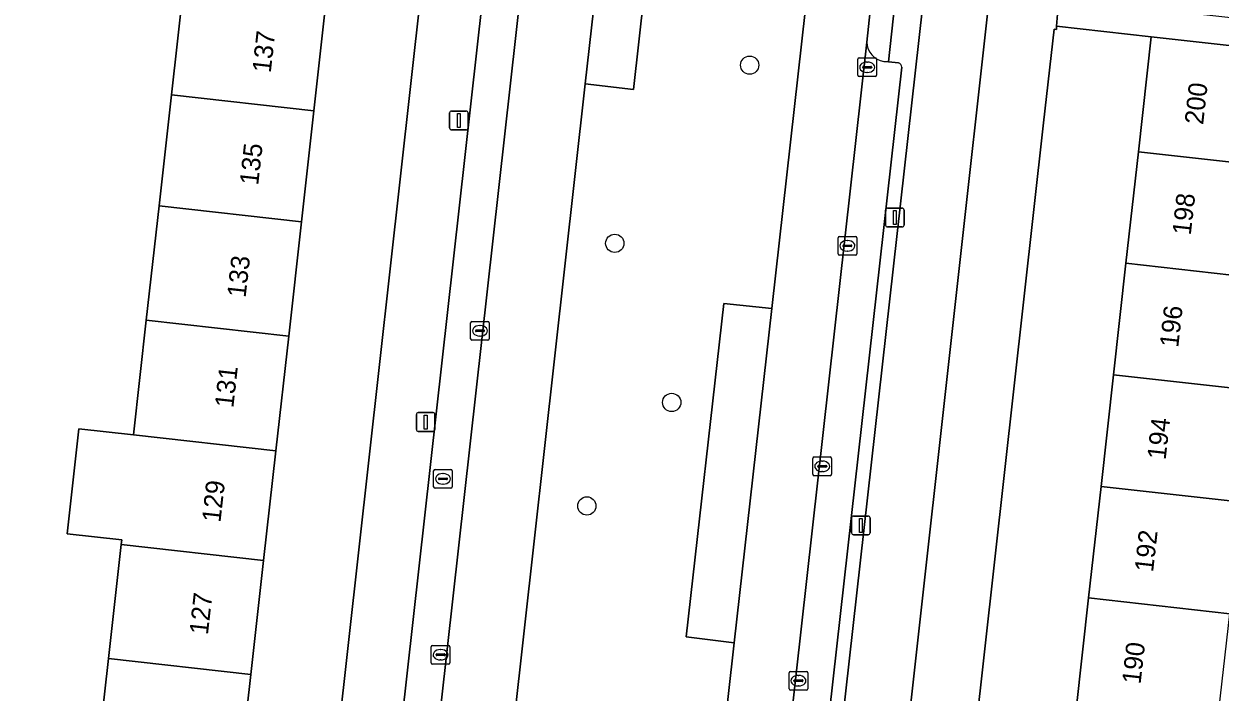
# Model space of a CAD drawing. Extents: x 161928 to 163071, y 386474 to 387428.
# Drawn here: x 162309.1 to 162373.1, y 387320.1 to 387355.8 of the extents above; entities that cross this region are included whole.
import ezdxf

# ---------------------------------------------------------------- set-up
doc = ezdxf.new("R2010")
doc.units = 0
for name, color, linetype in [('IMGEO_Berm_groen', 7, 'Continuous'), ('IMGEO_Boom', 7, 'Continuous'), ('IMGEO_Erf', 7, 'Continuous'), ('IMGEO_Fietspad_gesloten', 7, 'Continuous'), ('IMGEO_Kolk', 7, 'Continuous'), ('IMGEO_Lichtmast', 7, 'Continuous'), ('IMGEO_Pand', 7, 'Continuous'), ('IMGEO_Pand_nummerreeks', 7, 'Continuous'), ('IMGEO_Parkeervlak_open', 7, 'Continuous'), ('IMGEO_Rijbaan_lokaal_open', 7, 'Continuous'), ('IMGEO_Rioolput', 7, 'Continuous'), ('IMGEO_Verkeerseiland_open', 7, 'Continuous'), ('IMGEO_Voetpad_open', 7, 'Continuous')]:
    doc.layers.add(name, color=color, linetype=linetype)

msp = doc.modelspace()

# ---------------------------------------------------------------- linework, layer by layer
at = {"layer": 'IMGEO_Berm_groen'}
for points in [[(162341.836, 387373.727), (162341.193, 387370.388), (162343.765, 387370.117), (162341.755, 387352.263), (162339.181, 387352.564), (162334.275, 387308.62), (162336.82, 387308.337), (162334.839, 387290.582), (162332.282, 387290.843), (162331.351, 387282.605), (162331.086, 387280.278), (162342.27, 387279.069), (162342.531, 387281.409), (162347.146, 387322.68), (162344.579, 387323), (162346.593, 387340.826)], [(162346.593, 387340.826), (162349.154, 387340.555), (162351.159, 387358.354)]]:
    msp.add_lwpolyline(points, dxfattribs=at)
at = {"layer": 'IMGEO_Boom'}
for centre in [(162347.973, 387353.569), (162340.758, 387344.044), (162343.805, 387335.539), (162339.264, 387330.005)]:
    msp.add_circle(centre, 0.489, dxfattribs=at)
at = {"layer": 'IMGEO_Erf'}
for points in [[(162316.373, 387346.05), (162317.036, 387351.978), (162317.682, 387357.746), (162318.371, 387363.898), (162319.055, 387370.014), (162313.945, 387370.587), (162314.616, 387376.578), (162319.726, 387376.006), (162327.348, 387375.153), (162326.677, 387369.16), (162325.993, 387363.044), (162325.304, 387356.892), (162324.658, 387351.124), (162323.995, 387345.196), (162323.311, 387339.086), (162322.624, 387332.951), (162321.967, 387327.082), (162321.286, 387321), (162320.61, 387314.96), (162319.954, 387309.102), (162319.303, 387303.286), (162324.281, 387302.729), (162332.617, 387377.38)], [(162374.733, 387293.742), (162370.303, 387294.239), (162367.718, 387294.529), (162362.749, 387295.085), (162363.438, 387301.236), (162364.105, 387307.199), (162364.773, 387313.162), (162365.44, 387319.125), (162366.108, 387325.088), (162366.775, 387331.05), (162367.442, 387337.013), (162368.11, 387342.976), (162368.777, 387348.939), (162369.466, 387355.09), (162364.401, 387355.657), (162364.388, 387355.47), (162364.265, 387355.501), (162363.697, 387350.491), (162357.394, 387294.088), (162386.416, 387290.929)], [(162299.466, 387305.528), (162311.684, 387304.16), (162312.332, 387309.955), (162312.988, 387315.814), (162313.664, 387321.854), (162314.345, 387327.936), (162314.373, 387328.187), (162311.454, 387328.514), (162312.084, 387334.132), (162315.002, 387333.805), (162315.689, 387339.94), (162316.373, 387346.05)]]:
    msp.add_lwpolyline(points, dxfattribs=at)
at = {"layer": 'IMGEO_Fietspad_gesloten'}
for points in [[(162315.626, 386950.841), (162317.167, 386964.756), (162318.47, 386976.523), (162334.734, 387123.4), (162337.473, 387147.951), (162350.137, 387261.458), (162363.238, 387379.093), (162354.795, 387376.661)], [(162358.923, 387372.829), (162357.435, 387358.557), (162347.6, 387270.903)]]:
    msp.add_lwpolyline(points, dxfattribs=at)
at = {"layer": 'IMGEO_Kolk'}
for p, q in [((162353.763, 387353.031), (162353.763, 387353.883)), ((162353.838, 387353.957), (162354.69, 387353.957)), ((162354.251, 387353.737), (162354.276, 387353.737)), ((162354.764, 387353.883), (162354.764, 387353.031)), ((162354.69, 387352.957), (162353.838, 387352.957)), ((162354.022, 387353.451), (162354.022, 387353.463)), ((162354.46, 387353.414), (162354.062, 387353.414)), ((162354.065, 387353.5), (162354.463, 387353.5)), ((162354.274, 387353.177), (162354.249, 387353.177)), ((162354.506, 387353.463), (162354.506, 387353.451)), ((162352.705, 387343.484), (162352.705, 387344.336)), ((162352.78, 387344.41), (162353.632, 387344.41)), ((162352.964, 387343.904), (162352.964, 387343.916)), ((162353.007, 387343.953), (162353.405, 387343.953)), ((162353.193, 387344.19), (162353.218, 387344.19)), ((162353.448, 387343.916), (162353.448, 387343.904)), ((162353.706, 387344.336), (162353.706, 387343.484)), ((162353.632, 387343.41), (162352.78, 387343.41)), ((162353.402, 387343.867), (162353.004, 387343.867)), ((162353.216, 387343.63), (162353.191, 387343.63)), ((162333.042, 387338.943), (162333.042, 387339.795)), ((162333.117, 387339.869), (162333.969, 387339.869)), ((162333.53, 387339.649), (162333.555, 387339.649)), ((162334.043, 387339.795), (162334.043, 387338.943)), ((162333.969, 387338.869), (162333.117, 387338.869)), ((162333.301, 387339.363), (162333.301, 387339.375)), ((162333.739, 387339.326), (162333.341, 387339.326)), ((162333.344, 387339.412), (162333.742, 387339.412)), ((162333.553, 387339.089), (162333.528, 387339.089)), ((162333.785, 387339.375), (162333.785, 387339.363)), ((162351.357, 387331.696), (162351.357, 387332.548)), ((162351.432, 387332.622), (162352.284, 387332.622)), ((162351.845, 387332.402), (162351.87, 387332.402)), ((162352.358, 387332.548), (162352.358, 387331.696)), ((162351.616, 387332.116), (162351.616, 387332.128)), ((162352.054, 387332.079), (162351.656, 387332.079)), ((162351.659, 387332.165), (162352.057, 387332.165)), ((162351.868, 387331.842), (162351.843, 387331.842)), ((162352.1, 387332.128), (162352.1, 387332.116)), ((162352.284, 387331.622), (162351.432, 387331.622)), ((162330.936, 387321.625), (162330.936, 387322.477)), ((162331.011, 387322.551), (162331.863, 387322.551)), ((162331.424, 387322.331), (162331.449, 387322.331)), ((162331.937, 387322.477), (162331.937, 387321.625)), ((162331.863, 387321.551), (162331.011, 387321.551)), ((162331.195, 387322.045), (162331.195, 387322.057)), ((162331.633, 387322.008), (162331.235, 387322.008)), ((162331.238, 387322.094), (162331.636, 387322.094)), ((162331.447, 387321.771), (162331.422, 387321.771)), ((162331.679, 387322.057), (162331.679, 387322.045)), ((162350.085, 387320.237), (162350.085, 387321.089)), ((162350.16, 387321.163), (162351.012, 387321.163)), ((162350.573, 387320.943), (162350.598, 387320.943)), ((162351.086, 387321.089), (162351.086, 387320.237)), ((162350.344, 387320.657), (162350.344, 387320.669)), ((162350.782, 387320.62), (162350.384, 387320.62)), ((162350.387, 387320.706), (162350.785, 387320.706)), ((162350.596, 387320.383), (162350.571, 387320.383)), ((162350.828, 387320.669), (162350.828, 387320.657)), ((162351.012, 387320.163), (162350.16, 387320.163))]:
    msp.add_line(p, q, dxfattribs=at)
for points in [[(162353.763, 387353.031), (162353.763, 387353.883)], [(162353.838, 387353.957), (162354.69, 387353.957)], [(162354.764, 387353.883), (162354.764, 387353.031)], [(162354.69, 387352.957), (162353.838, 387352.957)], [(162352.705, 387343.484), (162352.705, 387344.336)], [(162352.78, 387344.41), (162353.632, 387344.41)], [(162353.706, 387344.336), (162353.706, 387343.484)], [(162353.632, 387343.41), (162352.78, 387343.41)], [(162333.042, 387338.943), (162333.042, 387339.795)], [(162333.117, 387339.869), (162333.969, 387339.869)], [(162334.043, 387339.795), (162334.043, 387338.943)], [(162333.969, 387338.869), (162333.117, 387338.869)], [(162351.357, 387331.696), (162351.357, 387332.548)], [(162351.432, 387332.622), (162352.284, 387332.622)], [(162352.358, 387332.548), (162352.358, 387331.696)], [(162352.284, 387331.622), (162351.432, 387331.622)], [(162330.936, 387321.625), (162330.936, 387322.477)], [(162331.011, 387322.551), (162331.863, 387322.551)], [(162331.937, 387322.477), (162331.937, 387321.625)], [(162331.863, 387321.551), (162331.011, 387321.551)], [(162350.085, 387320.237), (162350.085, 387321.089)], [(162350.16, 387321.163), (162351.012, 387321.163)], [(162351.086, 387321.089), (162351.086, 387320.237)], [(162351.012, 387320.163), (162350.16, 387320.163)]]:
    msp.add_lwpolyline(points, dxfattribs=at)
for centre, radius, start, end in [((162353.84, 387353.881), 0.0765, 91.55205, 178.44795), ((162353.84, 387353.881), 0.0765, 91.55205, 178.44795), ((162354.688, 387353.881), 0.0765, 1.55205, 88.44795), ((162354.688, 387353.881), 0.0765, 1.55205, 88.44795), ((162353.84, 387353.033), 0.0765, 181.55205, 268.44795), ((162353.84, 387353.033), 0.0765, 181.55205, 268.44795), ((162354.062, 387353.46), 0.0403, 85.87752, 175.75265), ((162354.059, 387353.45), 0.0366, 178.93798, 274.71019), ((162354.463, 387353.457), 0.043, 264.86636, 352.45326), ((162354.467, 387353.462), 0.0386, 1.73085, 96.63898), ((162354.688, 387353.033), 0.0765, 271.55205, 358.44795), ((162354.688, 387353.033), 0.0765, 271.55205, 358.44795), ((162352.782, 387344.334), 0.0765, 91.55205, 178.44795), ((162352.782, 387344.334), 0.0765, 91.55205, 178.44795), ((162353.004, 387343.913), 0.0403, 85.87752, 175.75265), ((162353.001, 387343.903), 0.0366, 178.93798, 274.71019), ((162353.405, 387343.91), 0.043, 264.86636, 352.45326), ((162353.409, 387343.915), 0.0386, 1.73085, 96.63898), ((162353.63, 387344.334), 0.0765, 1.55205, 88.44795), ((162353.63, 387344.334), 0.0765, 1.55205, 88.44795), ((162352.782, 387343.486), 0.0765, 181.55205, 268.44795), ((162352.782, 387343.486), 0.0765, 181.55205, 268.44795), ((162353.63, 387343.486), 0.0765, 271.55205, 358.44795), ((162353.63, 387343.486), 0.0765, 271.55205, 358.44795), ((162333.119, 387339.793), 0.0765, 91.55205, 178.44795), ((162333.119, 387339.793), 0.0765, 91.55205, 178.44795), ((162333.967, 387339.793), 0.0765, 1.55205, 88.44795), ((162333.967, 387339.793), 0.0765, 1.55205, 88.44795), ((162333.119, 387338.945), 0.0765, 181.55205, 268.44795), ((162333.119, 387338.945), 0.0765, 181.55205, 268.44795), ((162333.341, 387339.372), 0.0403, 85.87752, 175.75265), ((162333.338, 387339.362), 0.0366, 178.93798, 274.71019), ((162333.742, 387339.369), 0.043, 264.86636, 352.45326), ((162333.746, 387339.374), 0.0386, 1.73085, 96.63898), ((162333.967, 387338.945), 0.0765, 271.55205, 358.44795), ((162333.967, 387338.945), 0.0765, 271.55205, 358.44795), ((162351.434, 387332.546), 0.0765, 91.55205, 178.44795), ((162351.434, 387332.546), 0.0765, 91.55205, 178.44795), ((162352.282, 387332.546), 0.0765, 1.55205, 88.44795), ((162352.282, 387332.546), 0.0765, 1.55205, 88.44795), ((162351.656, 387332.125), 0.0403, 85.87752, 175.75265), ((162351.653, 387332.115), 0.0366, 178.93798, 274.71019), ((162352.057, 387332.122), 0.043, 264.86636, 352.45326), ((162352.061, 387332.127), 0.0386, 1.73085, 96.63898), ((162351.434, 387331.698), 0.0765, 181.55205, 268.44795), ((162351.434, 387331.698), 0.0765, 181.55205, 268.44795), ((162352.282, 387331.698), 0.0765, 271.55205, 358.44795), ((162352.282, 387331.698), 0.0765, 271.55205, 358.44795), ((162331.013, 387322.475), 0.0765, 91.55205, 178.44795), ((162331.013, 387322.475), 0.0765, 91.55205, 178.44795), ((162331.861, 387322.475), 0.0765, 1.55205, 88.44795), ((162331.861, 387322.475), 0.0765, 1.55205, 88.44795), ((162331.013, 387321.627), 0.0765, 181.55205, 268.44795), ((162331.013, 387321.627), 0.0765, 181.55205, 268.44795), ((162331.235, 387322.054), 0.0403, 85.87752, 175.75265), ((162331.232, 387322.044), 0.0366, 178.93798, 274.71019), ((162331.636, 387322.051), 0.043, 264.86636, 352.45326), ((162331.64, 387322.056), 0.0386, 1.73085, 96.63898), ((162331.861, 387321.627), 0.0765, 271.55205, 358.44795), ((162331.861, 387321.627), 0.0765, 271.55205, 358.44795), ((162350.162, 387321.087), 0.0765, 91.55205, 178.44795), ((162350.162, 387321.087), 0.0765, 91.55205, 178.44795), ((162351.01, 387321.087), 0.0765, 1.55205, 88.44795), ((162351.01, 387321.087), 0.0765, 1.55205, 88.44795), ((162350.162, 387320.239), 0.0765, 181.55205, 268.44795), ((162350.162, 387320.239), 0.0765, 181.55205, 268.44795), ((162350.384, 387320.666), 0.0403, 85.87752, 175.75265), ((162350.381, 387320.656), 0.0366, 178.93798, 274.71019), ((162350.785, 387320.663), 0.043, 264.86636, 352.45326), ((162350.789, 387320.668), 0.0386, 1.73085, 96.63898), ((162351.01, 387320.239), 0.0765, 271.55205, 358.44795), ((162351.01, 387320.239), 0.0765, 271.55205, 358.44795)]:
    msp.add_arc(centre, radius, start, end, dxfattribs=at)
for centre, major_axis, ratio, start_param, end_param in [((162354.25, 387353.457), (-0.387, 0.002), 0.722429, 4.712389, 7.853982), ((162354.275, 387353.457), (-0.39, 0.002), 0.717154, 1.570796, 4.712389), ((162353.192, 387343.91), (-0.387, 0.002), 0.722429, 4.712389, 7.853982), ((162353.217, 387343.91), (-0.39, 0.002), 0.717154, 1.570796, 4.712389), ((162333.529, 387339.369), (-0.387, 0.002), 0.722429, 4.712389, 7.853982), ((162333.554, 387339.369), (-0.39, 0.002), 0.717154, 1.570796, 4.712389), ((162351.844, 387332.122), (-0.387, 0.002), 0.722429, 4.712389, 7.853982), ((162351.869, 387332.122), (-0.39, 0.002), 0.717154, 1.570796, 4.712389), ((162331.423, 387322.051), (-0.387, 0.002), 0.722429, 4.712389, 7.853982), ((162331.448, 387322.051), (-0.39, 0.002), 0.717154, 1.570796, 4.712389), ((162350.572, 387320.663), (-0.387, 0.002), 0.722429, 4.712389, 7.853982), ((162350.597, 387320.663), (-0.39, 0.002), 0.717154, 1.570796, 4.712389)]:
    msp.add_ellipse(centre, major_axis=major_axis, ratio=ratio, start_param=start_param, end_param=end_param, dxfattribs=at)
at = {"layer": 'IMGEO_Lichtmast'}
for p, q in [((162331.918, 387350.212), (162331.918, 387351.012)), ((162331.918, 387351.012), (162331.918, 387350.212)), ((162332.018, 387351.112), (162332.808, 387351.112)), ((162332.808, 387351.112), (162332.018, 387351.112)), ((162332.908, 387351.012), (162332.908, 387350.212)), ((162332.908, 387350.212), (162332.908, 387351.012)), ((162332.808, 387350.112), (162332.018, 387350.112)), ((162332.018, 387350.112), (162332.808, 387350.112)), ((162355.249, 387345.023), (162355.249, 387345.823)), ((162355.249, 387345.823), (162355.249, 387345.023)), ((162355.349, 387345.923), (162356.139, 387345.923)), ((162356.139, 387345.923), (162355.349, 387345.923)), ((162356.239, 387345.823), (162356.239, 387345.023)), ((162356.239, 387345.023), (162356.239, 387345.823)), ((162356.139, 387344.923), (162355.349, 387344.923)), ((162355.349, 387344.923), (162356.139, 387344.923)), ((162330.245, 387334.992), (162331.035, 387334.992)), ((162331.035, 387334.992), (162330.245, 387334.992)), ((162330.145, 387334.092), (162330.145, 387334.892)), ((162330.145, 387334.892), (162330.145, 387334.092)), ((162331.135, 387334.892), (162331.135, 387334.092)), ((162331.135, 387334.092), (162331.135, 387334.892)), ((162331.035, 387333.992), (162330.245, 387333.992)), ((162330.245, 387333.992), (162331.035, 387333.992)), ((162353.427, 387328.564), (162353.427, 387329.364)), ((162353.427, 387329.364), (162353.427, 387328.564)), ((162353.527, 387329.464), (162354.317, 387329.464)), ((162354.317, 387329.464), (162353.527, 387329.464)), ((162354.417, 387329.364), (162354.417, 387328.564)), ((162354.417, 387328.564), (162354.417, 387329.364)), ((162354.317, 387328.464), (162353.527, 387328.464)), ((162353.527, 387328.464), (162354.317, 387328.464))]:
    msp.add_line(p, q, dxfattribs=at)
for points in [[(162332.338, 387350.987), (162332.488, 387350.987), (162332.488, 387350.237), (162332.338, 387350.237), (162332.338, 387350.987)], [(162355.669, 387345.798), (162355.819, 387345.798), (162355.819, 387345.048), (162355.669, 387345.048), (162355.669, 387345.798)], [(162330.565, 387334.867), (162330.715, 387334.867), (162330.715, 387334.117), (162330.565, 387334.117), (162330.565, 387334.867)], [(162353.847, 387329.339), (162353.997, 387329.339), (162353.997, 387328.589), (162353.847, 387328.589), (162353.847, 387329.339)]]:
    msp.add_lwpolyline(points, dxfattribs=at)
for centre, start, end in [((162332.018, 387351.012), 90, 180), ((162332.018, 387351.012), 90, 180), ((162332.808, 387351.012), 0, 90), ((162332.808, 387351.012), 360, 90), ((162332.018, 387350.212), 180, 270), ((162332.018, 387350.212), 180, 270), ((162332.808, 387350.212), 270, 0), ((162332.808, 387350.212), 270, 0), ((162355.349, 387345.823), 90, 180), ((162355.349, 387345.823), 90, 180), ((162356.139, 387345.823), 0, 90), ((162356.139, 387345.823), 360, 90), ((162355.349, 387345.023), 180, 270), ((162355.349, 387345.023), 180, 270), ((162356.139, 387345.023), 270, 0), ((162356.139, 387345.023), 270, 0), ((162330.245, 387334.892), 90, 180), ((162330.245, 387334.892), 90, 180), ((162331.035, 387334.892), 0, 90), ((162331.035, 387334.892), 360, 90), ((162330.245, 387334.092), 180, 270), ((162330.245, 387334.092), 180, 270), ((162331.035, 387334.092), 270, 0), ((162331.035, 387334.092), 270, 0), ((162353.527, 387329.364), 90, 180), ((162353.527, 387329.364), 90, 180), ((162354.317, 387329.364), 0, 90), ((162354.317, 387329.364), 360, 90), ((162353.527, 387328.564), 180, 270), ((162353.527, 387328.564), 180, 270), ((162354.317, 387328.564), 270, 0), ((162354.317, 387328.564), 270, 0)]:
    msp.add_arc(centre, 0.1, start, end, dxfattribs=at)
at = {"layer": 'IMGEO_Pand'}
for points in [[(162317.682, 387357.746), (162317.036, 387351.978), (162324.658, 387351.124), (162325.304, 387356.892)], [(162376.331, 387348.094), (162377.019, 387354.244), (162374.435, 387354.533), (162369.466, 387355.09), (162368.777, 387348.939)], [(162317.036, 387351.978), (162316.373, 387346.05), (162323.995, 387345.196), (162324.658, 387351.124)], [(162368.777, 387348.939), (162368.11, 387342.976), (162375.663, 387342.131), (162376.331, 387348.094)], [(162316.373, 387346.05), (162315.689, 387339.94), (162323.311, 387339.086), (162323.995, 387345.196)], [(162374.996, 387336.168), (162375.663, 387342.131), (162368.11, 387342.976), (162367.442, 387337.013)], [(162322.624, 387332.951), (162323.311, 387339.086), (162315.689, 387339.94), (162315.002, 387333.805)], [(162374.328, 387330.205), (162374.996, 387336.168), (162367.442, 387337.013), (162366.775, 387331.05)], [(162322.624, 387332.951), (162315.002, 387333.805), (162312.084, 387334.132), (162311.454, 387328.514), (162314.373, 387328.187), (162314.345, 387327.936), (162321.967, 387327.082)], [(162373.661, 387324.243), (162374.328, 387330.205), (162366.775, 387331.05), (162366.108, 387325.088)], [(162314.345, 387327.936), (162313.664, 387321.854), (162321.286, 387321), (162321.967, 387327.082)], [(162366.108, 387325.088), (162365.44, 387319.125), (162372.994, 387318.28), (162373.661, 387324.243)], [(162313.664, 387321.854), (162312.988, 387315.814), (162320.61, 387314.96), (162321.286, 387321)]]:
    msp.add_lwpolyline(points, close=True, dxfattribs=at)
at = {"layer": 'IMGEO_Parkeervlak_open'}
for points in [[(162327.499, 387283.927), (162337.327, 387371.738)], [(162335.209, 387370.8), (162325.658, 387285.366), (162325.729, 387285.148), (162325.917, 387285.033), (162326.61, 387284.979)], [(162354.241, 387354.797), (162347.545, 387294.905), (162347.53, 387294.77), (162346.272, 387283.569)], [(162355.409, 387353.745), (162355.146, 387353.771)], [(162355.931, 387353.693), (162355.409, 387353.745)], [(162348.385, 387284.579), (162356.114, 387353.455)]]:
    msp.add_lwpolyline(points, dxfattribs=at)
for points in [[(162341.193, 387370.388), (162339.181, 387352.564), (162341.755, 387352.263), (162343.765, 387370.117)], [(162347.146, 387322.68), (162349.154, 387340.555), (162346.593, 387340.826), (162344.579, 387323)]]:
    msp.add_lwpolyline(points, close=True, dxfattribs=at)
for centre, radius, start, end in [((162355.298, 387354.817), 1.057, 181.08939, 261.73947), ((162355.894, 387353.475), 0.221, 354.77094, 80.34298)]:
    msp.add_arc(centre, radius, start, end, dxfattribs=at)
at = {"layer": 'IMGEO_Rijbaan_lokaal_open'}
msp.add_lwpolyline([(162334.275, 387308.62), (162339.181, 387352.564), (162341.193, 387370.388), (162341.836, 387373.727), (162337.573, 387374.309), (162337.327, 387371.738), (162327.499, 387283.927), (162327.399, 387283.033), (162331.351, 387282.605), (162332.282, 387290.843)], close=True, dxfattribs=at)
msp.add_lwpolyline([(162351.159, 387358.354), (162349.154, 387340.555), (162347.146, 387322.68), (162342.531, 387281.409), (162345.999, 387281.03), (162346.105, 387282.013), (162346.272, 387283.569), (162347.53, 387294.77), (162347.545, 387294.905), (162354.241, 387354.797), (162355.224, 387364.035), (162355.368, 387365.602), (162355.238, 387368.872), (162354.917, 387372.77), (162350.848, 387372.498), (162351.126, 387369.366)], dxfattribs=at)
at = {"layer": 'IMGEO_Rioolput'}
for p, q in [((162331.064, 387331.028), (162331.064, 387331.88)), ((162331.139, 387331.954), (162331.991, 387331.954)), ((162332.065, 387331.88), (162332.065, 387331.028)), ((162331.323, 387331.448), (162331.323, 387331.46)), ((162331.761, 387331.411), (162331.363, 387331.411)), ((162331.366, 387331.497), (162331.764, 387331.497)), ((162331.575, 387331.174), (162331.55, 387331.174)), ((162331.552, 387331.734), (162331.577, 387331.734)), ((162331.807, 387331.46), (162331.807, 387331.448)), ((162331.991, 387330.954), (162331.139, 387330.954))]:
    msp.add_line(p, q, dxfattribs=at)
for points in [[(162331.064, 387331.028), (162331.064, 387331.88)], [(162331.139, 387331.954), (162331.991, 387331.954)], [(162332.065, 387331.88), (162332.065, 387331.028)], [(162331.991, 387330.954), (162331.139, 387330.954)]]:
    msp.add_lwpolyline(points, dxfattribs=at)
for centre, radius, start, end in [((162331.141, 387331.878), 0.0765, 91.55205, 178.44795), ((162331.141, 387331.878), 0.0765, 91.55205, 178.44795), ((162331.989, 387331.878), 0.0765, 1.55205, 88.44795), ((162331.989, 387331.878), 0.0765, 1.55205, 88.44795), ((162331.363, 387331.457), 0.0403, 85.87752, 175.75265), ((162331.36, 387331.447), 0.0366, 178.93798, 274.71019), ((162331.764, 387331.454), 0.043, 264.86636, 352.45326), ((162331.768, 387331.459), 0.0386, 1.73085, 96.63898), ((162331.141, 387331.03), 0.0765, 181.55205, 268.44795), ((162331.141, 387331.03), 0.0765, 181.55205, 268.44795), ((162331.989, 387331.03), 0.0765, 271.55205, 358.44795), ((162331.989, 387331.03), 0.0765, 271.55205, 358.44795)]:
    msp.add_arc(centre, radius, start, end, dxfattribs=at)
for centre, major_axis, ratio, start_param, end_param in [((162331.551, 387331.454), (-0.387, 0.002), 0.722429, 4.712389, 7.853982), ((162331.576, 387331.454), (-0.39, 0.002), 0.717154, 1.570796, 4.712389)]:
    msp.add_ellipse(centre, major_axis=major_axis, ratio=ratio, start_param=start_param, end_param=end_param, dxfattribs=at)
at = {"layer": 'IMGEO_Verkeerseiland_open'}
for points in [[(162347.6, 387270.903), (162357.435, 387358.557), (162358.923, 387372.829)], [(162354.913, 387372.91), (162354.917, 387372.77), (162355.238, 387368.872), (162355.368, 387365.602), (162355.224, 387364.035), (162356.505, 387363.933), (162355.409, 387353.745), (162355.931, 387353.693)], [(162356.114, 387353.455), (162348.385, 387284.579)]]:
    msp.add_lwpolyline(points, dxfattribs=at)
msp.add_arc((162355.894, 387353.475), 0.221, 354.77094, 80.34298, dxfattribs=at)
at = {"layer": 'IMGEO_Voetpad_open'}
for points in [[(162363.238, 387379.093), (162350.137, 387261.458), (162337.473, 387147.951), (162334.734, 387123.4), (162318.47, 386976.523), (162322.698, 386973.515), (162322.946, 386976.528)], [(162345.728, 387189.747), (162345.895, 387191.239), (162352.766, 387252.682), (162352.911, 387253.975), (162353.679, 387260.843), (162357.273, 387293.001), (162357.394, 387294.088), (162363.697, 387350.491), (162364.265, 387355.501), (162364.388, 387355.47), (162364.401, 387355.657), (162364.493, 387356.943), (162364.44, 387356.982), (162364.456, 387357.125), (162366.79, 387377.901)], [(162332.617, 387377.38), (162324.281, 387302.729), (162324.106, 387301.161), (162321.589, 387278.626), (162321.108, 387277.527), (162320.44, 387271.495)], [(162326.832, 387278.156), (162327.162, 387280.942), (162325.046, 387281.174), (162325.454, 387284.915), (162325.729, 387285.148), (162325.658, 387285.366), (162335.209, 387370.8), (162335.367, 387374.472)], [(162355.146, 387353.771), (162355.409, 387353.745), (162356.505, 387363.933), (162355.224, 387364.035), (162354.241, 387354.797)], [(162375.685, 387355.887), (162371.613, 387356.336), (162364.456, 387357.125), (162364.44, 387356.982), (162364.493, 387356.943), (162364.401, 387355.657), (162369.466, 387355.09), (162374.435, 387354.533)]]:
    msp.add_lwpolyline(points, dxfattribs=at)
msp.add_arc((162355.298, 387354.817), 1.057, 181.08939, 261.73947, dxfattribs=at)

# ---------------------------------------------------------------- texts
at = {"layer": 'IMGEO_Pand_nummerreeks'}
for s, rotation, p in [('137', 83.61288, (162322.347, 387353.127)), ('200', 83.61286, (162372.237, 387350.358)), ('135', 83.61288, (162321.675, 387347.119)), ('198', 83.61286, (162371.575, 387344.449)), ('133', 83.61288, (162321.002, 387341.111)), ('196', 83.61286, (162370.904, 387338.444)), ('131', 83.61288, (162320.343, 387335.217)), ('194', 83.61286, (162370.232, 387332.444)), ('129', 83.61173, (162319.657, 387329.096)), ('192', 83.61286, (162369.56, 387326.441)), ('127', 83.61288, (162318.985, 387323.088)), ('190', 83.61286, (162368.889, 387320.447))]:
    msp.add_text(s, height=1, rotation=rotation, dxfattribs=at).set_placement(p)

doc.saveas('drawing.dxf')
